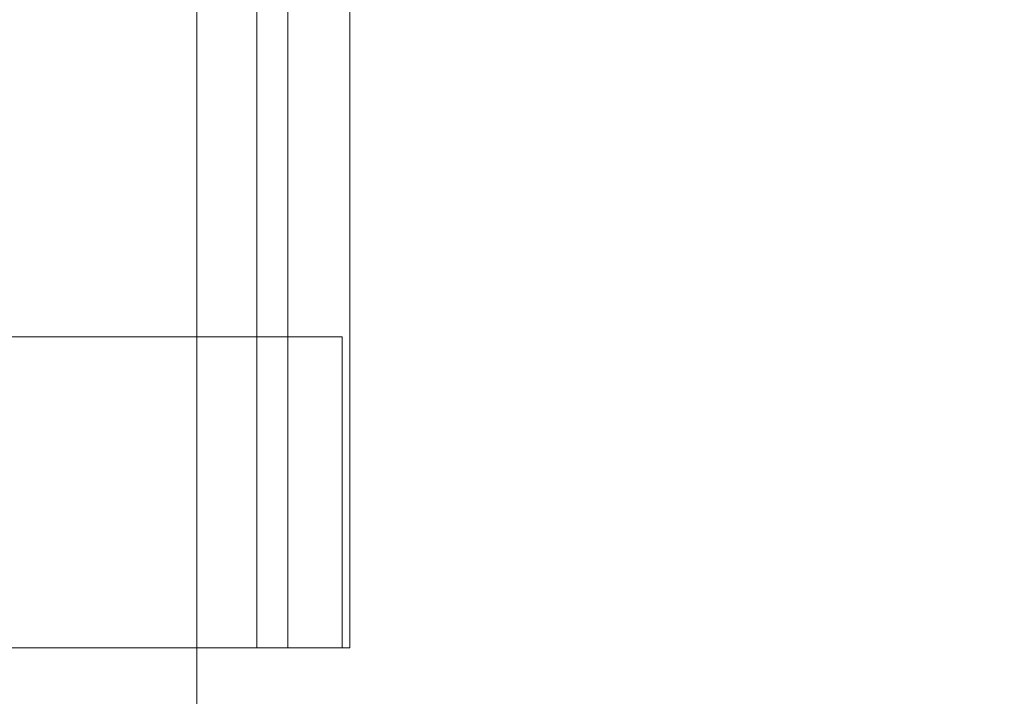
# Model space of a CAD drawing. Header units: inches. Extents: x -412 to -304, y -62 to 18.
# Tile 397 of 656: x -360.597 to -359.35, y -23.124 to -22.267. Entities that reach past the tile are written whole.
import ezdxf

# ---------------------------------------------------------------- set-up
doc = ezdxf.new("R2010")
doc.units = ezdxf.units.IN
doc.header["$LTSCALE"] = 32
doc.header["$MEASUREMENT"] = 0
doc.linetypes.add('Dash Style-1', pattern=[0.083328, 0.041656, -0.041672])
for name, color, linetype, lineweight in [('Black', 7, 'Continuous', 18), ('DashLineFill', 7, 'Dash Style-1', 13), ('Drawing', 7, 'Continuous', 18), ('Metal_HtAdjMech', 7, 'Continuous', 18), ('None', 7, 'Continuous', 18), ('SolidLine', 7, 'Continuous', 15), ('Wood_1-H', 7, 'Continuous', 13)]:
    doc.layers.add(name, color=color, linetype=linetype, lineweight=lineweight)

# ---------------------------------------------------------------- blocks, each defined once
blk = doc.blocks.new('Group-20')
at = {"layer": 'Black'}
for points in [[(-34.5479, 16.5361, 28.9791), (34.5479, 16.5361, 28.9791), (34.5479, -16.5361, 28.9791), (-34.5479, -16.5361, 28.9791)], [(-34.5479, 16.5361, 27.7008), (34.5479, 16.5361, 27.7008), (34.5479, -16.5361, 27.7008), (-34.5479, -16.5361, 27.7008)]]:
    blk.add_3dface(points, dxfattribs=at)
at = {"layer": 'Wood_1-H'}
for points in [[(-35.9649, 17.9531, 28.9988), (35.9649, 17.9531, 28.9988), (35.9649, -17.9531, 28.9988), (-35.9649, -17.9531, 28.9988)], [(-35.9649, 17.9531, 28.9791), (35.9649, 17.9531, 28.9791), (35.9649, -17.9531, 28.9791), (-35.9649, -17.9531, 28.9791)]]:
    blk.add_3dface(points, dxfattribs=at)
blk = doc.blocks.new('MpHtAdjTrough-1095 (3D)')
at = {"layer": 'Black'}
for points in [[(-17.3622, -4.0547, -1.5537), (17.3622, -4.0547, -1.5537), (17.3622, 2.5995, -3.9756), (-17.3622, 2.5995, -3.9756)], [(-17.3622, 2.5917, -4.0365), (17.3622, 2.5917, -4.0365), (17.3622, -4.0751, -1.6099), (-17.3622, -4.0751, -1.6099)]]:
    blk.add_3dface(points, dxfattribs=at)
blk = doc.blocks.new('MPHtAdjCenterBar (3D)')
at = {"layer": 'Metal_HtAdjMech'}
for points in [[(-17.6181, 2.8121, -1.5551), (17.6181, 2.8121, -1.5551), (17.6181, 2.3003, -1.5551), (-17.6181, 2.3003, -1.5551)], [(-17.6181, 2.3003, -1.3976), (17.6181, 2.3003, -1.3976), (17.6181, 2.8121, -1.3976), (-17.6181, 2.8121, -1.3976)], [(11.9488, 2.8121, -0.315), (11.9488, 2.3003, -0.315), (-11.9488, 2.3003, -0.315), (-11.9488, 2.8121, -0.315)], [(0.4921, 2.8121, -0.1575), (0.4921, 2.3003, -0.1575), (11.9488, 2.3003, -0.1575), (11.9488, 2.8121, -0.1575)], [(-17.6181, 2.3003, -1.5551), (17.6181, 2.3003, -1.5551), (17.6181, 2.3003, -1.3976), (-17.6181, 2.3003, -1.3976)]]:
    blk.add_3dface(points, dxfattribs=at)
for points, invisible_edges in [([(-11.9488, 2.3003, -0.315), (11.9488, 2.3003, -0.315), (0.4921, 2.3003, -0.1575), (-0.4921, 2.3003, -0.1575)], 10), ([(11.9488, 2.3003, -0.315), (11.9488, 2.3003, -0.1575), (0.4921, 2.3003, -0.1575)], 8)]:
    blk.add_3dface(points, dxfattribs=dict(at, invisible_edges=invisible_edges))
blk = doc.blocks.new('TEK04-FrameA (3D)')
at = {"layer": 'Metal_HtAdjMech'}
for points, invisible_edges in [([(20.5709, 0.4917, 10.1472), (9.252, 0.4917, 10.1472), (18.0561, 0.4921, 10.1575), (19.1486, 0.4921, 10.1575)], 11), ([(9.252, 0.4917, 10.1472), (20.5709, 0.4917, 10.1472), (20.5709, 0.4903, 10.137), (9.252, 0.4903, 10.137)], 5), ([(9.252, 0.4903, 10.137), (20.5709, 0.4903, 10.137), (20.5709, 0.4881, 10.1269), (9.252, 0.4881, 10.1269)], 5), ([(9.252, 0.4881, 10.1269), (20.5709, 0.4881, 10.1269), (20.5709, 0.485, 10.1171), (9.252, 0.485, 10.1171)], 5), ([(19.1486, 0.4921, 10.1575), (20.5709, 0.4921, 10.1575), (20.5709, 0.4917, 10.1472)], 8), ([(19.1486, 0.4921, 10.4035), (19.768, 0.4921, 10.6503), (19.7835, 0.4921, 10.6496)], 9), ([(19.7835, 0.4921, 10.6496), (19.7989, 0.4921, 10.6503), (20.5709, 0.4921, 10.4035), (19.1486, 0.4921, 10.4035)], 14), ([(20.5709, 0.4921, 10.1575), (19.1486, 0.4921, 10.1575), (19.1486, 0.4921, 10.4035), (20.5709, 0.4921, 10.4035)], 6), ([(19.7441, 0.4917, 11.5064), (20.5709, 0.4917, 11.5064), (20.5709, 0.4921, 11.4961), (19.7441, 0.4921, 11.4961)], 1), ([(19.7441, 0.4921, 11.3386), (19.7989, 0.4921, 11.0033), (19.7835, 0.4921, 11.0039)], 9), ([(19.7441, 0.4921, 11.3386), (19.8441, 0.4921, 10.9933), (19.8293, 0.4921, 10.9979)], 9), ([(19.7441, 0.4921, 11.3386), (19.872, 0.4921, 10.9802), (19.8583, 0.4921, 10.9873)], 9), ([(19.7441, 0.4921, 11.3386), (19.8973, 0.4921, 10.9625), (19.8851, 0.4921, 10.9719)], 9), ([(19.7835, 0.4921, 11.0039), (19.768, 0.4921, 11.0033), (19.7441, 0.4921, 11.3386)], 10), ([(19.8583, 0.4921, 10.9873), (19.8441, 0.4921, 10.9933), (19.7441, 0.4921, 11.3386)], 10), ([(19.7441, 0.4921, 11.3386), (20.5709, 0.4921, 10.7628), (19.9087, 0.4921, 10.952), (19.8973, 0.4921, 10.9625)], 11), ([(19.7441, 0.4921, 11.3386), (19.8142, 0.4921, 11.0012), (19.7989, 0.4921, 11.0033)], 9), ([(19.8851, 0.4921, 10.9719), (19.872, 0.4921, 10.9802), (19.7441, 0.4921, 11.3386)], 10), ([(19.8293, 0.4921, 10.9979), (19.8142, 0.4921, 11.0012), (19.7441, 0.4921, 11.3386)], 10), ([(19.7441, 0.4921, 11.3386), (19.7441, 0.4921, 11.4961), (20.5709, 0.4921, 11.4961), (20.5709, 0.4921, 10.7628)], 8), ([(19.7441, 0.4903, 11.5166), (20.5709, 0.4903, 11.5166), (20.5709, 0.4917, 11.5064), (19.7441, 0.4917, 11.5064)], 5), ([(19.7441, 0.4881, 11.5266), (20.5709, 0.4881, 11.5266), (20.5709, 0.4903, 11.5166), (19.7441, 0.4903, 11.5166)], 5), ([(19.7441, 0.485, 11.5365), (20.5709, 0.485, 11.5365), (20.5709, 0.4881, 11.5266), (19.7441, 0.4881, 11.5266)], 5), ([(19.768, 0.4134, 11.0033), (19.768, 0.4921, 11.0033), (19.7835, 0.4921, 11.0039), (19.7835, 0.4134, 11.0039)], 5), ([(19.7835, 0.4134, 10.6496), (19.7835, 0.4921, 10.6496), (19.768, 0.4921, 10.6503), (19.768, 0.4134, 10.6503)], 5), ([(19.7835, 0.4134, 11.0039), (19.7835, 0.4921, 11.0039), (19.7989, 0.4921, 11.0033), (19.7989, 0.4134, 11.0033)], 5), ([(19.7989, 0.4134, 10.6503), (19.7989, 0.4921, 10.6503), (19.7835, 0.4921, 10.6496), (19.7835, 0.4134, 10.6496)], 5), ([(19.7989, 0.4921, 10.6503), (19.8142, 0.4921, 10.6523), (20.5709, 0.4921, 10.4035)], 10), ([(19.7989, 0.4134, 11.0033), (19.7989, 0.4921, 11.0033), (19.8142, 0.4921, 11.0012), (19.8142, 0.4134, 11.0012)], 5), ([(19.8142, 0.4134, 10.6523), (19.8142, 0.4921, 10.6523), (19.7989, 0.4921, 10.6503), (19.7989, 0.4134, 10.6503)], 5), ([(20.5709, 0.4921, 10.4035), (19.8142, 0.4921, 10.6523), (19.8293, 0.4921, 10.6556)], 9), ([(19.8142, 0.4134, 11.0012), (19.8142, 0.4921, 11.0012), (19.8293, 0.4921, 10.9979), (19.8293, 0.4134, 10.9979)], 5), ([(19.8293, 0.4134, 10.6556), (19.8293, 0.4921, 10.6556), (19.8142, 0.4921, 10.6523), (19.8142, 0.4134, 10.6523)], 5), ([(19.8293, 0.4921, 10.6556), (19.8441, 0.4921, 10.6603), (20.5709, 0.4921, 10.4035)], 10), ([(19.8293, 0.4134, 10.9979), (19.8293, 0.4921, 10.9979), (19.8441, 0.4921, 10.9933), (19.8441, 0.4134, 10.9933)], 5), ([(19.8441, 0.4134, 10.6603), (19.8441, 0.4921, 10.6603), (19.8293, 0.4921, 10.6556), (19.8293, 0.4134, 10.6556)], 5), ([(20.5709, 0.4921, 10.4035), (19.8441, 0.4921, 10.6603), (19.8583, 0.4921, 10.6662)], 9), ([(19.8441, 0.4134, 10.9933), (19.8441, 0.4921, 10.9933), (19.8583, 0.4921, 10.9873), (19.8583, 0.4134, 10.9873)], 5), ([(19.8583, 0.4134, 10.6662), (19.8583, 0.4921, 10.6662), (19.8441, 0.4921, 10.6603), (19.8441, 0.4134, 10.6603)], 5), ([(19.8583, 0.4921, 10.6662), (19.872, 0.4921, 10.6733), (20.5709, 0.4921, 10.4035)], 10), ([(19.8583, 0.4134, 10.9873), (19.8583, 0.4921, 10.9873), (19.872, 0.4921, 10.9802), (19.872, 0.4134, 10.9802)], 5), ([(19.872, 0.4134, 10.6733), (19.872, 0.4921, 10.6733), (19.8583, 0.4921, 10.6662), (19.8583, 0.4134, 10.6662)], 5), ([(19.872, 0.4921, 10.6733), (19.8851, 0.4921, 10.6816), (20.5709, 0.4921, 10.4035)], 10), ([(19.872, 0.4134, 10.9802), (19.872, 0.4921, 10.9802), (19.8851, 0.4921, 10.9719), (19.8851, 0.4134, 10.9719)], 5), ([(19.8851, 0.4134, 10.6816), (19.8851, 0.4921, 10.6816), (19.872, 0.4921, 10.6733), (19.872, 0.4134, 10.6733)], 5), ([(20.5709, 0.4921, 10.4035), (19.8851, 0.4921, 10.6816), (19.8973, 0.4921, 10.6911)], 9), ([(19.8851, 0.4134, 10.9719), (19.8851, 0.4921, 10.9719), (19.8973, 0.4921, 10.9625), (19.8973, 0.4134, 10.9625)], 5), ([(19.8973, 0.4134, 10.6911), (19.8973, 0.4921, 10.6911), (19.8851, 0.4921, 10.6816), (19.8851, 0.4134, 10.6816)], 5), ([(19.8973, 0.4921, 10.6911), (19.9087, 0.4921, 10.7015), (20.5709, 0.4921, 10.4035)], 10), ([(19.8973, 0.4134, 10.9625), (19.8973, 0.4921, 10.9625), (19.9087, 0.4921, 10.952), (19.9087, 0.4134, 10.952)], 5), ([(19.9087, 0.4134, 10.7015), (19.9087, 0.4921, 10.7015), (19.8973, 0.4921, 10.6911), (19.8973, 0.4134, 10.6911)], 5), ([(20.5709, 0.4921, 10.4035), (19.9087, 0.4921, 10.7015), (19.9192, 0.4921, 10.7129)], 9), ([(19.9192, 0.4921, 10.9407), (19.9087, 0.4921, 10.952), (20.5709, 0.4921, 10.7628)], 10), ([(19.9087, 0.4134, 10.952), (19.9087, 0.4921, 10.952), (19.9192, 0.4921, 10.9407), (19.9192, 0.4134, 10.9407)], 5), ([(19.9192, 0.4134, 10.7129), (19.9192, 0.4921, 10.7129), (19.9087, 0.4921, 10.7015), (19.9087, 0.4134, 10.7015)], 5), ([(20.5709, 0.4921, 10.4035), (19.9192, 0.4921, 10.7129), (19.9286, 0.4921, 10.7252)], 9), ([(19.9286, 0.4921, 10.9284), (19.9192, 0.4921, 10.9407), (20.5709, 0.4921, 10.7628)], 10), ([(19.9192, 0.4134, 10.9407), (19.9192, 0.4921, 10.9407), (19.9286, 0.4921, 10.9284), (19.9286, 0.4134, 10.9284)], 5), ([(19.9286, 0.4134, 10.7252), (19.9286, 0.4921, 10.7252), (19.9192, 0.4921, 10.7129), (19.9192, 0.4134, 10.7129)], 5), ([(19.9286, 0.4921, 10.7252), (19.9369, 0.4921, 10.7382), (20.5709, 0.4921, 10.4035)], 10), ([(20.5709, 0.4921, 10.7628), (19.9369, 0.4921, 10.9154), (19.9286, 0.4921, 10.9284)], 9), ([(19.9286, 0.4134, 10.9284), (19.9286, 0.4921, 10.9284), (19.9369, 0.4921, 10.9154), (19.9369, 0.4134, 10.9154)], 5), ([(19.9369, 0.4134, 10.7382), (19.9369, 0.4921, 10.7382), (19.9286, 0.4921, 10.7252), (19.9286, 0.4134, 10.7252)], 5), ([(19.9369, 0.4921, 10.7382), (19.944, 0.4921, 10.7519), (20.5709, 0.4921, 10.4035)], 10), ([(20.5709, 0.4921, 10.7628), (19.944, 0.4921, 10.9016), (19.9369, 0.4921, 10.9154)], 9), ([(19.9369, 0.4134, 10.9154), (19.9369, 0.4921, 10.9154), (19.944, 0.4921, 10.9016), (19.944, 0.4134, 10.9016)], 5), ([(19.944, 0.4134, 10.7519), (19.944, 0.4921, 10.7519), (19.9369, 0.4921, 10.7382), (19.9369, 0.4134, 10.7382)], 5), ([(19.9499, 0.4921, 10.8874), (19.944, 0.4921, 10.9016), (20.5709, 0.4921, 10.7628)], 10), ([(19.944, 0.4921, 10.7519), (19.9485, 0.4921, 10.7628), (20.5709, 0.4921, 10.7628), (20.5709, 0.4921, 10.4035)], 10), ([(19.944, 0.4134, 10.9016), (19.944, 0.4921, 10.9016), (19.9499, 0.4921, 10.8874), (19.9499, 0.4134, 10.8874)], 5), ([(19.9485, 0.4921, 10.7628), (19.944, 0.4921, 10.7519), (19.944, 0.4134, 10.7519), (19.9485, 0.4134, 10.7628)], 10), ([(20.5709, 0.4921, 10.7628), (19.9485, 0.4921, 10.7628), (19.9499, 0.4921, 10.7662)], 9), ([(19.9485, 0.4134, 10.7628), (19.9499, 0.4134, 10.7662), (19.9499, 0.4921, 10.7662), (19.9485, 0.4921, 10.7628)], 10), ([(20.5709, 0.4921, 10.7628), (19.9546, 0.4921, 10.8726), (19.9499, 0.4921, 10.8874)], 9), ([(20.5709, 0.4921, 10.7628), (19.9499, 0.4921, 10.7662), (19.9546, 0.4921, 10.7809)], 9), ([(19.9499, 0.4134, 10.8874), (19.9499, 0.4921, 10.8874), (19.9546, 0.4921, 10.8726), (19.9546, 0.4134, 10.8726)], 5), ([(19.9546, 0.4134, 10.7809), (19.9546, 0.4921, 10.7809), (19.9499, 0.4921, 10.7662), (19.9499, 0.4134, 10.7662)], 5), ([(20.5709, 0.4921, 10.7628), (19.9546, 0.4921, 10.7809), (19.9579, 0.4921, 10.796)], 9), ([(19.9579, 0.4921, 10.8575), (19.9546, 0.4921, 10.8726), (20.5709, 0.4921, 10.7628)], 10), ([(19.9546, 0.4134, 10.8726), (19.9546, 0.4921, 10.8726), (19.9579, 0.4921, 10.8575), (19.9579, 0.4134, 10.8575)], 5), ([(19.9579, 0.4134, 10.796), (19.9579, 0.4921, 10.796), (19.9546, 0.4921, 10.7809), (19.9546, 0.4134, 10.7809)], 5), ([(20.5709, 0.4921, 10.7628), (19.9579, 0.4921, 10.796), (19.96, 0.4921, 10.8113)], 9), ([(19.96, 0.4921, 10.8422), (19.9579, 0.4921, 10.8575), (20.5709, 0.4921, 10.7628)], 10), ([(19.9579, 0.4134, 10.8575), (19.9579, 0.4921, 10.8575), (19.96, 0.4921, 10.8422), (19.96, 0.4134, 10.8422)], 5), ([(19.96, 0.4134, 10.8113), (19.96, 0.4921, 10.8113), (19.9579, 0.4921, 10.796), (19.9579, 0.4134, 10.796)], 5), ([(20.5709, 0.4921, 10.7628), (19.96, 0.4921, 10.8113), (19.9606, 0.4921, 10.8268)], 9), ([(19.9606, 0.4921, 10.8268), (19.96, 0.4921, 10.8422), (20.5709, 0.4921, 10.7628)], 10), ([(19.96, 0.4134, 10.8422), (19.96, 0.4921, 10.8422), (19.9606, 0.4921, 10.8268), (19.9606, 0.4134, 10.8268)], 5), ([(19.9606, 0.4134, 10.8268), (19.9606, 0.4921, 10.8268), (19.96, 0.4921, 10.8113), (19.96, 0.4134, 10.8113)], 5), ([(20.5709, 0.4134, 10.7628), (20.5709, 0.4134, 10.4035), (20.5709, 0.4921, 10.4035), (20.5709, 0.4921, 10.7628)], 10), ([(20.5709, 0.4921, 10.7628), (20.5709, 0.4921, 11.4961), (20.5709, 0.4134, 11.4961), (20.5709, 0.4134, 10.7628)], 10), ([(20.5709, 0.4134, 10.4035), (20.5709, 0.4134, 10.1575), (20.5709, 0.4921, 10.1575), (20.5709, 0.4921, 10.4035)], 10), ([(20.5709, 0.4921, 11.4961), (20.5709, 0.4917, 11.5064), (20.5709, 0.4132, 11.4995), (20.5709, 0.4134, 11.4961)], 10), ([(20.5709, 0.4134, 10.1575), (20.5709, 0.4132, 10.154), (20.5709, 0.4917, 10.1472), (20.5709, 0.4921, 10.1575)], 10), ([(20.5709, 0.4917, 11.5064), (20.5709, 0.4903, 11.5166), (20.5709, 0.4128, 11.5029), (20.5709, 0.4132, 11.4995)], 10), ([(20.5709, 0.4903, 10.137), (20.5709, 0.4917, 10.1472), (20.5709, 0.4132, 10.154), (20.5709, 0.4128, 10.1506)], 10), ([(20.5709, 0.4881, 10.1269), (20.5709, 0.4903, 10.137), (20.5709, 0.4128, 10.1506), (20.5709, 0.412, 10.1473)], 10), ([(20.5709, 0.412, 11.5063), (20.5709, 0.4128, 11.5029), (20.5709, 0.4903, 11.5166), (20.5709, 0.4881, 11.5266)], 10), ([(20.5709, 0.4881, 11.5266), (20.5709, 0.4824, 11.5354), (20.5709, 0.411, 11.5095), (20.5709, 0.412, 11.5063)], 11), ([(20.5709, 0.412, 10.1473), (20.5709, 0.411, 10.144), (20.5709, 0.485, 10.1171), (20.5709, 0.4881, 10.1269)], 10), ([(20.5709, 0.4881, 11.5266), (20.5709, 0.485, 11.5365), (20.5709, 0.4824, 11.543), (20.5709, 0.4824, 11.5354)], 8), ([(9.252, 0.485, 10.1171), (20.5709, 0.485, 10.1171), (20.5709, 0.4811, 10.1076), (9.252, 0.4811, 10.1076)], 5), ([(9.252, 0.4811, 10.1076), (20.5709, 0.4811, 10.1076), (20.5709, 0.4763, 10.0984), (9.252, 0.4763, 10.0984)], 5), ([(9.252, 0.4763, 10.0984), (20.5709, 0.4763, 10.0984), (20.5709, 0.4708, 10.0897), (9.252, 0.4708, 10.0897)], 5), ([(20.1772, 0.4824, 11.543), (19.7441, 0.485, 11.5365), (19.7441, 0.4811, 11.546)], 9), ([(20.1772, 0.4824, 11.543), (20.5709, 0.4824, 11.543), (20.5709, 0.485, 11.5365), (19.7441, 0.485, 11.5365)], 12), ([(19.7441, 0.4811, 11.546), (20.1772, 0.4811, 11.546), (20.1772, 0.4824, 11.543)], 9), ([(20.1772, 0.4811, 11.546), (19.7441, 0.4811, 11.546), (19.7441, 0.4763, 11.5551), (20.1772, 0.4763, 11.5551)], 5), ([(20.1772, 0.4763, 11.5551), (19.7441, 0.4763, 11.5551), (19.7441, 0.4708, 11.5638), (20.1772, 0.4708, 11.5638)], 5), ([(20.1772, 0.374, 11.5354), (20.1772, 0.4824, 11.5354), (20.1772, 0.4824, 11.543), (20.1772, 0.4811, 11.546)], 8), ([(20.1772, 0.374, 11.5354), (20.1772, 0.4811, 11.546), (20.1772, 0.4763, 11.5551), (20.1772, 0.4708, 11.5638)], 9), ([(20.5709, 0.411, 10.144), (20.5709, 0.4097, 10.1408), (20.5709, 0.4811, 10.1076), (20.5709, 0.485, 10.1171)], 10), ([(20.5709, 0.4824, 11.5354), (20.5709, 0.4063, 11.5186), (20.5709, 0.4081, 11.5157)], 9), ([(20.5709, 0.4824, 11.5354), (20.5709, 0.3966, 11.5283), (20.5709, 0.3993, 11.5262)], 9), ([(20.5709, 0.4824, 11.5354), (20.5709, 0.4042, 11.5214), (20.5709, 0.4063, 11.5186)], 9), ([(20.5709, 0.3993, 11.5262), (20.5709, 0.4019, 11.5239), (20.5709, 0.4824, 11.5354)], 10), ([(20.5709, 0.4824, 11.5354), (20.5709, 0.4097, 11.5127), (20.5709, 0.411, 11.5095)], 9), ([(20.5709, 0.4019, 11.5239), (20.5709, 0.4042, 11.5214), (20.5709, 0.4824, 11.5354)], 10), ([(20.5709, 0.4081, 11.5157), (20.5709, 0.4097, 11.5127), (20.5709, 0.4824, 11.5354)], 10), ([(20.5709, 0.4824, 11.5354), (20.5709, 0.3907, 11.5317), (20.5709, 0.3937, 11.5302)], 9), ([(20.5709, 0.3937, 11.5302), (20.5709, 0.3966, 11.5283), (20.5709, 0.4824, 11.5354)], 10), ([(20.5709, 0.4824, 11.5354), (20.5709, 0.3842, 11.5341), (20.5709, 0.3875, 11.5331)], 9), ([(20.5709, 0.4824, 11.5354), (20.5709, 0.3809, 11.5348), (20.5709, 0.3842, 11.5341)], 9), ([(20.5709, 0.4824, 11.5354), (20.5709, 0.374, 11.5354), (20.5709, 0.3774, 11.5353)], 8), ([(20.5709, 0.3774, 11.5353), (20.5709, 0.3809, 11.5348), (20.5709, 0.4824, 11.5354)], 10), ([(20.5709, 0.3875, 11.5331), (20.5709, 0.3907, 11.5317), (20.5709, 0.4824, 11.5354)], 10), ([(20.5709, 0.4763, 10.0984), (20.5709, 0.4811, 10.1076), (20.5709, 0.4097, 10.1408), (20.5709, 0.4081, 10.1378)], 10), ([(20.5709, 0.4081, 10.1378), (20.5709, 0.4063, 10.1349), (20.5709, 0.4708, 10.0897), (20.5709, 0.4763, 10.0984)], 10), ([(9.252, 0.4708, 10.0897), (20.5709, 0.4708, 10.0897), (20.5709, 0.4645, 10.0816), (9.252, 0.4645, 10.0816)], 5), ([(9.252, 0.4645, 10.0816), (20.5709, 0.4645, 10.0816), (20.5709, 0.4575, 10.074), (9.252, 0.4575, 10.074)], 5), ([(20.1772, 0.4708, 11.5638), (19.7441, 0.4708, 11.5638), (19.7441, 0.4645, 11.572), (20.1772, 0.4645, 11.572)], 5), ([(20.1772, 0.4645, 11.572), (19.7441, 0.4645, 11.572), (19.7441, 0.4575, 11.5796), (20.1772, 0.4575, 11.5796)], 5), ([(20.1772, 0.374, 11.5354), (20.1772, 0.4708, 11.5638), (20.1772, 0.4645, 11.572)], 9), ([(20.1772, 0.374, 11.5354), (20.1772, 0.4645, 11.572), (20.1772, 0.4575, 11.5796)], 9), ([(20.5709, 0.4063, 10.1349), (20.5709, 0.4042, 10.1322), (20.5709, 0.4645, 10.0816), (20.5709, 0.4708, 10.0897)], 10), ([(20.5709, 0.4575, 10.074), (20.5709, 0.4645, 10.0816), (20.5709, 0.4042, 10.1322), (20.5709, 0.4019, 10.1296)], 10), ([(9.252, 0.4575, 10.074), (20.5709, 0.4575, 10.074), (20.5709, 0.4499, 10.067), (9.252, 0.4499, 10.067)], 5), ([(9.252, 0.4499, 10.067), (20.5709, 0.4499, 10.067), (20.5709, 0.4418, 10.0607), (9.252, 0.4418, 10.0607)], 5), ([(20.1772, 0.4575, 11.5796), (19.7441, 0.4575, 11.5796), (19.7441, 0.4499, 11.5865), (20.1772, 0.4499, 11.5865)], 5), ([(20.1772, 0.4499, 11.5865), (19.7441, 0.4499, 11.5865), (19.7441, 0.4418, 11.5928), (20.1772, 0.4418, 11.5928)], 5), ([(20.1772, 0.4575, 11.5796), (20.1772, 0.4499, 11.5865), (20.1772, 0.4418, 11.5928), (20.1772, 0.374, 11.5354)], 12), ([(20.5709, 0.4499, 10.067), (20.5709, 0.4575, 10.074), (20.5709, 0.4019, 10.1296), (20.5709, 0.3993, 10.1273)], 10), ([(20.5709, 0.3993, 10.1273), (20.5709, 0.3966, 10.1252), (20.5709, 0.4418, 10.0607), (20.5709, 0.4499, 10.067)], 10), ([(9.252, 0.4418, 10.0607), (20.5709, 0.4418, 10.0607), (20.5709, 0.4331, 10.0552), (9.252, 0.4331, 10.0552)], 5), ([(20.1772, 0.4418, 11.5928), (19.7441, 0.4418, 11.5928), (19.7441, 0.4331, 11.5983), (20.1772, 0.4331, 11.5983)], 5), ([(20.1772, 0.4418, 11.5928), (20.1772, 0.4331, 11.5983), (20.1772, 0.4239, 11.6031), (20.1772, 0.374, 11.5354)], 12), ([(20.5709, 0.4331, 10.0552), (20.5709, 0.4418, 10.0607), (20.5709, 0.3966, 10.1252), (20.5709, 0.3937, 10.1234)], 10), ([(9.252, 0.4331, 10.0552), (20.5709, 0.4331, 10.0552), (20.5709, 0.4239, 10.0504), (9.252, 0.4239, 10.0504)], 5), ([(20.1772, 0.4331, 11.5983), (19.7441, 0.4331, 11.5983), (19.7441, 0.4239, 11.6031), (20.1772, 0.4239, 11.6031)], 5), ([(20.5709, 0.3937, 10.1234), (20.5709, 0.3907, 10.1218), (20.5709, 0.4239, 10.0504), (20.5709, 0.4331, 10.0552)], 10), ([(0, 0.4132, 10.154), (20.5709, 0.4132, 10.154), (12.997, 0.4134, 10.1575), (7.8199, 0.4134, 10.1575)], 11), ([(0, 0.4128, 10.1506), (20.5709, 0.4128, 10.1506), (20.5709, 0.4132, 10.154), (0, 0.4132, 10.154)], 5), ([(0, 0.412, 10.1473), (20.5709, 0.412, 10.1473), (20.5709, 0.4128, 10.1506), (0, 0.4128, 10.1506)], 5), ([(0, 0.411, 10.144), (20.5709, 0.411, 10.144), (20.5709, 0.412, 10.1473), (0, 0.412, 10.1473)], 5), ([(20.5709, 0.4132, 11.4995), (8.573, 0.4132, 11.4995), (12.997, 0.4134, 11.4961), (18.0561, 0.4134, 11.4961)], 11), ([(8.573, 0.4132, 11.4995), (20.5709, 0.4132, 11.4995), (20.5709, 0.4128, 11.5029), (8.573, 0.4128, 11.5029)], 5), ([(8.573, 0.4128, 11.5029), (20.5709, 0.4128, 11.5029), (20.5709, 0.412, 11.5063), (8.573, 0.412, 11.5063)], 5), ([(8.573, 0.412, 11.5063), (20.5709, 0.412, 11.5063), (20.5709, 0.411, 11.5095), (8.573, 0.411, 11.5095)], 5), ([(9.252, 0.4239, 10.0504), (20.5709, 0.4239, 10.0504), (20.5709, 0.4144, 10.0465), (9.252, 0.4144, 10.0465)], 5), ([(9.252, 0.4144, 10.0465), (20.5709, 0.4144, 10.0465), (20.5709, 0.4046, 10.0434), (9.252, 0.4046, 10.0434)], 5), ([(20.5709, 0.4132, 10.154), (18.0561, 0.4134, 10.1575), (12.997, 0.4134, 10.1575)], 9), ([(20.5709, 0.4132, 10.154), (19.1486, 0.4134, 10.1575), (18.0561, 0.4134, 10.1575)], 9), ([(20.5709, 0.4132, 11.4995), (18.0561, 0.4134, 11.4961), (19.1486, 0.4134, 11.4961)], 9), ([(20.2657, 0.4134, 10.1575), (19.1486, 0.4134, 10.1575), (20.5709, 0.4132, 10.154)], 10), ([(19.1486, 0.4134, 11.4961), (20.2657, 0.4134, 11.4961), (20.5709, 0.4132, 11.4995)], 10), ([(20.2657, 0.4134, 11.4961), (19.1486, 0.4134, 11.4961), (19.768, 0.4134, 11.0033), (19.7835, 0.4134, 11.0039)], 10), ([(19.7835, 0.4134, 10.6496), (19.768, 0.4134, 10.6503), (19.1486, 0.4134, 10.4035), (20.2657, 0.4134, 10.4035)], 14), ([(19.1486, 0.4134, 10.1575), (20.2657, 0.4134, 10.1575), (20.2657, 0.4134, 10.4035), (19.1486, 0.4134, 10.4035)], 14), ([(20.1772, 0.4239, 11.6031), (19.7441, 0.4239, 11.6031), (19.7441, 0.4144, 11.6071), (20.1772, 0.4144, 11.6071)], 5), ([(20.1772, 0.4144, 11.6071), (19.7441, 0.4144, 11.6071), (19.7441, 0.4046, 11.6101), (20.1772, 0.4046, 11.6101)], 5), ([(19.7835, 0.4134, 11.0039), (19.7989, 0.4134, 11.0033), (20.2657, 0.4134, 11.4961)], 10), ([(20.2657, 0.4134, 10.4035), (19.7989, 0.4134, 10.6503), (19.7835, 0.4134, 10.6496)], 9), ([(19.7989, 0.4134, 11.0033), (19.8142, 0.4134, 11.0012), (20.2657, 0.4134, 11.4961)], 10), ([(20.2657, 0.4134, 10.4035), (19.8142, 0.4134, 10.6523), (19.7989, 0.4134, 10.6503)], 9), ([(20.2657, 0.4134, 11.4961), (19.8142, 0.4134, 11.0012), (19.8293, 0.4134, 10.9979)], 9), ([(19.8293, 0.4134, 10.6556), (19.8142, 0.4134, 10.6523), (20.2657, 0.4134, 10.4035)], 10), ([(19.8293, 0.4134, 10.9979), (19.8441, 0.4134, 10.9933), (20.2657, 0.4134, 11.4961)], 10), ([(20.2657, 0.4134, 10.4035), (19.8441, 0.4134, 10.6603), (19.8293, 0.4134, 10.6556)], 9), ([(20.2657, 0.4134, 11.4961), (19.8441, 0.4134, 10.9933), (19.8583, 0.4134, 10.9873)], 9), ([(19.8583, 0.4134, 10.6662), (19.8441, 0.4134, 10.6603), (20.2657, 0.4134, 10.4035)], 10), ([(19.8583, 0.4134, 10.9873), (19.872, 0.4134, 10.9802), (20.2657, 0.4134, 11.4961)], 10), ([(20.2657, 0.4134, 10.4035), (19.872, 0.4134, 10.6733), (19.8583, 0.4134, 10.6662)], 9), ([(20.2657, 0.4134, 11.4961), (19.872, 0.4134, 10.9802), (19.8851, 0.4134, 10.9719)], 9), ([(20.2657, 0.4134, 10.4035), (19.8851, 0.4134, 10.6816), (19.872, 0.4134, 10.6733)], 9), ([(19.8851, 0.4134, 10.9719), (19.8973, 0.4134, 10.9625), (20.2657, 0.4134, 11.4961)], 10), ([(19.8973, 0.4134, 10.6911), (19.8851, 0.4134, 10.6816), (20.2657, 0.4134, 10.4035)], 10), ([(19.8973, 0.4134, 10.9625), (19.9087, 0.4134, 10.952), (20.2657, 0.4134, 11.4961)], 10), ([(20.2657, 0.4134, 10.4035), (19.9087, 0.4134, 10.7015), (19.8973, 0.4134, 10.6911)], 9), ([(20.2657, 0.4134, 11.4961), (19.9087, 0.4134, 10.952), (19.9192, 0.4134, 10.9407)], 9), ([(19.9192, 0.4134, 10.7129), (19.9087, 0.4134, 10.7015), (20.2657, 0.4134, 10.4035)], 10), ([(20.2657, 0.4134, 11.4961), (19.9192, 0.4134, 10.9407), (19.9286, 0.4134, 10.9284)], 9), ([(19.9286, 0.4134, 10.7252), (19.9192, 0.4134, 10.7129), (20.2657, 0.4134, 10.4035)], 10), ([(19.9286, 0.4134, 10.9284), (19.9369, 0.4134, 10.9154), (20.2657, 0.4134, 11.4961)], 10), ([(20.2657, 0.4134, 10.4035), (19.9369, 0.4134, 10.7382), (19.9286, 0.4134, 10.7252)], 9), ([(19.9369, 0.4134, 10.9154), (19.944, 0.4134, 10.9016), (20.2657, 0.4134, 11.4961)], 10), ([(20.2657, 0.4134, 10.4035), (19.944, 0.4134, 10.7519), (19.9369, 0.4134, 10.7382)], 9), ([(20.2657, 0.4134, 10.7628), (20.2657, 0.4134, 11.4961), (19.944, 0.4134, 10.9016), (19.9499, 0.4134, 10.8874)], 11), ([(20.2657, 0.4134, 10.4035), (20.2657, 0.4134, 10.7628), (19.9485, 0.4134, 10.7628), (19.944, 0.4134, 10.7519)], 11), ([(19.9499, 0.4134, 10.7662), (19.9485, 0.4134, 10.7628), (20.2657, 0.4134, 10.7628)], 10), ([(20.2657, 0.4134, 10.7628), (19.9546, 0.4134, 10.7809), (19.9499, 0.4134, 10.7662)], 9), ([(19.9499, 0.4134, 10.8874), (19.9546, 0.4134, 10.8726), (20.2657, 0.4134, 10.7628)], 10), ([(20.2657, 0.4134, 10.7628), (19.9546, 0.4134, 10.8726), (19.9579, 0.4134, 10.8575)], 9), ([(19.9579, 0.4134, 10.796), (19.9546, 0.4134, 10.7809), (20.2657, 0.4134, 10.7628)], 10), ([(20.2657, 0.4134, 10.7628), (19.9579, 0.4134, 10.8575), (19.96, 0.4134, 10.8422)], 9), ([(19.96, 0.4134, 10.8113), (19.9579, 0.4134, 10.796), (20.2657, 0.4134, 10.7628)], 10), ([(20.2657, 0.4134, 10.7628), (19.96, 0.4134, 10.8422), (19.9606, 0.4134, 10.8268)], 9), ([(19.9606, 0.4134, 10.8268), (19.96, 0.4134, 10.8113), (20.2657, 0.4134, 10.7628)], 10), ([(20.1772, 0.4239, 11.6031), (20.1772, 0.4144, 11.6071), (20.1772, 0.374, 11.5354)], 10), ([(20.1772, 0.4144, 11.6071), (20.1772, 0.4046, 11.6101), (20.1772, 0.3945, 11.6124), (20.1772, 0.374, 11.5354)], 12), ([(20.5709, 0.4132, 10.154), (20.5709, 0.4134, 10.1575), (20.2657, 0.4134, 10.1575)], 8), ([(20.2657, 0.4134, 11.4961), (20.5709, 0.4134, 11.4961), (20.5709, 0.4132, 11.4995)], 8), ([(20.2657, 0.4134, 10.1575), (20.5709, 0.4134, 10.1575), (20.5709, 0.4134, 10.4035), (20.2657, 0.4134, 10.4035)], 12), ([(20.2657, 0.4134, 10.4035), (20.5709, 0.4134, 10.4035), (20.5709, 0.4134, 10.7628), (20.2657, 0.4134, 10.7628)], 13), ([(20.2657, 0.4134, 10.7628), (20.5709, 0.4134, 10.7628), (20.5709, 0.4134, 11.4961), (20.2657, 0.4134, 11.4961)], 9), ([(20.5709, 0.4144, 10.0465), (20.5709, 0.4239, 10.0504), (20.5709, 0.3907, 10.1218), (20.5709, 0.3875, 10.1205)], 10), ([(20.5709, 0.3875, 10.1205), (20.5709, 0.3842, 10.1195), (20.5709, 0.4046, 10.0434), (20.5709, 0.4144, 10.0465)], 10), ([(0, 0.4097, 10.1408), (20.5709, 0.4097, 10.1408), (20.5709, 0.411, 10.144), (0, 0.411, 10.144)], 5), ([(0, 0.4081, 10.1378), (20.5709, 0.4081, 10.1378), (20.5709, 0.4097, 10.1408), (0, 0.4097, 10.1408)], 5), ([(0, 0.4063, 10.1349), (20.5709, 0.4063, 10.1349), (20.5709, 0.4081, 10.1378), (0, 0.4081, 10.1378)], 5), ([(0, 0.4042, 10.1322), (20.5709, 0.4042, 10.1322), (20.5709, 0.4063, 10.1349), (0, 0.4063, 10.1349)], 5), ([(0, 0.4019, 10.1296), (20.5709, 0.4019, 10.1296), (20.5709, 0.4042, 10.1322), (0, 0.4042, 10.1322)], 5), ([(0, 0.3993, 10.1273), (20.5709, 0.3993, 10.1273), (20.5709, 0.4019, 10.1296), (0, 0.4019, 10.1296)], 5), ([(0, 0.3966, 10.1252), (20.5709, 0.3966, 10.1252), (20.5709, 0.3993, 10.1273), (0, 0.3993, 10.1273)], 5), ([(8.573, 0.411, 11.5095), (20.5709, 0.411, 11.5095), (20.5709, 0.4097, 11.5127), (8.573, 0.4097, 11.5127)], 5), ([(8.573, 0.4097, 11.5127), (20.5709, 0.4097, 11.5127), (20.5709, 0.4081, 11.5157), (8.573, 0.4081, 11.5157)], 5), ([(8.573, 0.4081, 11.5157), (20.5709, 0.4081, 11.5157), (20.5709, 0.4063, 11.5186), (8.573, 0.4063, 11.5186)], 5), ([(8.573, 0.4063, 11.5186), (20.5709, 0.4063, 11.5186), (20.5709, 0.4042, 11.5214), (8.573, 0.4042, 11.5214)], 5), ([(8.573, 0.4042, 11.5214), (20.5709, 0.4042, 11.5214), (20.5709, 0.4019, 11.5239), (8.573, 0.4019, 11.5239)], 5), ([(8.573, 0.4019, 11.5239), (20.5709, 0.4019, 11.5239), (20.5709, 0.3993, 11.5262), (8.573, 0.3993, 11.5262)], 5), ([(8.573, 0.3993, 11.5262), (20.5709, 0.3993, 11.5262), (20.5709, 0.3966, 11.5283), (8.573, 0.3966, 11.5283)], 5), ([(9.252, 0.4046, 10.0434), (20.5709, 0.4046, 10.0434), (20.5709, 0.3945, 10.0412), (9.252, 0.3945, 10.0412)], 5), ([(20.1772, 0.4046, 11.6101), (19.7441, 0.4046, 11.6101), (19.7441, 0.3945, 11.6124), (20.1772, 0.3945, 11.6124)], 5), ([(20.5709, 0.3842, 10.1195), (20.5709, 0.3809, 10.1187), (20.5709, 0.3945, 10.0412), (20.5709, 0.4046, 10.0434)], 10), ([(0, 0.3937, 10.1234), (20.5709, 0.3937, 10.1234), (20.5709, 0.3966, 10.1252), (0, 0.3966, 10.1252)], 5), ([(0, 0.3907, 10.1218), (20.5709, 0.3907, 10.1218), (20.5709, 0.3937, 10.1234), (0, 0.3937, 10.1234)], 5), ([(0, 0.3875, 10.1205), (20.5709, 0.3875, 10.1205), (20.5709, 0.3907, 10.1218), (0, 0.3907, 10.1218)], 5), ([(0, 0.3842, 10.1195), (20.5709, 0.3842, 10.1195), (20.5709, 0.3875, 10.1205), (0, 0.3875, 10.1205)], 5), ([(8.573, 0.3966, 11.5283), (20.5709, 0.3966, 11.5283), (20.5709, 0.3937, 11.5302), (8.573, 0.3937, 11.5302)], 5), ([(8.573, 0.3937, 11.5302), (20.5709, 0.3937, 11.5302), (20.5709, 0.3907, 11.5317), (8.573, 0.3907, 11.5317)], 5), ([(8.573, 0.3907, 11.5317), (20.5709, 0.3907, 11.5317), (20.5709, 0.3875, 11.5331), (8.573, 0.3875, 11.5331)], 5), ([(8.573, 0.3875, 11.5331), (20.5709, 0.3875, 11.5331), (20.5709, 0.3842, 11.5341), (8.573, 0.3842, 11.5341)], 5), ([(9.252, 0.3945, 10.0412), (20.5709, 0.3945, 10.0412), (20.5709, 0.3843, 10.0398), (9.252, 0.3843, 10.0398)], 5), ([(20.1772, 0.3945, 11.6124), (19.7441, 0.3945, 11.6124), (19.7441, 0.3843, 11.6137), (20.1772, 0.3843, 11.6137)], 5), ([(20.1772, 0.3945, 11.6124), (20.1772, 0.3843, 11.6137), (20.1772, 0.374, 11.6142), (20.1772, 0.374, 11.5354)], 12), ([(20.5709, 0.3843, 10.0398), (20.5709, 0.3945, 10.0412), (20.5709, 0.3809, 10.1187), (20.5709, 0.3774, 10.1183)], 10), ([(0, 0.3809, 10.1187), (20.5709, 0.3809, 10.1187), (20.5709, 0.3842, 10.1195), (0, 0.3842, 10.1195)], 5), ([(0, 0.3774, 10.1183), (20.5709, 0.3774, 10.1183), (20.5709, 0.3809, 10.1187), (0, 0.3809, 10.1187)], 5), ([(0, 0.374, 10.1181), (20.5709, 0.374, 10.1181), (20.5709, 0.3774, 10.1183), (0, 0.3774, 10.1183)], 4), ([(8.573, 0.3842, 11.5341), (20.5709, 0.3842, 11.5341), (20.5709, 0.3809, 11.5348), (8.573, 0.3809, 11.5348)], 5), ([(8.573, 0.3809, 11.5348), (20.5709, 0.3809, 11.5348), (20.5709, 0.3774, 11.5353), (8.573, 0.3774, 11.5353)], 5), ([(20.1772, 0.374, 11.5354), (8.573, 0.374, 11.5354), (8.573, 0.3774, 11.5353), (20.5709, 0.3774, 11.5353)], 12), ([(9.252, 0.3843, 10.0398), (20.5709, 0.3843, 10.0398), (20.5709, 0.374, 10.0394), (9.252, 0.374, 10.0394)], 1), ([(20.1772, 0.3843, 11.6137), (19.7441, 0.3843, 11.6137), (19.7441, 0.374, 11.6142), (20.1772, 0.374, 11.6142)], 1), ([(20.5709, 0.3774, 11.5353), (20.5709, 0.374, 11.5354), (20.1772, 0.374, 11.5354)], 8), ([(20.5709, 0.374, 10.0394), (20.5709, 0.3843, 10.0398), (20.5709, 0.3774, 10.1183), (20.5709, 0.374, 10.1181)], 10), ([(20.5709, 0.374, 10.1181), (0, 0.374, 10.1181), (0.6026, 0.1373, 10.1181), (0.6145, 0.1357, 10.1181)], 10), ([(9.252, 0.374, 10.0394), (20.5709, 0.374, 10.0394), (20.5709, -0.374, 10.0394), (0, -0.374, 10.0394)], 8), ([(0.6145, 0.1357, 10.1181), (0.6262, 0.1331, 10.1181), (20.5709, 0.374, 10.1181)], 10), ([(20.5709, 0.374, 10.1181), (0.6262, 0.1331, 10.1181), (0.6377, 0.1295, 10.1181)], 9), ([(0.6377, 0.1295, 10.1181), (0.6488, 0.1249, 10.1181), (20.5709, 0.374, 10.1181)], 10), ([(20.5709, 0.374, 10.1181), (0.6488, 0.1249, 10.1181), (2.1654, 0.1378, 10.1181)], 11), ([(2.1654, 0.1378, 10.1181), (2.1774, 0.1373, 10.1181), (20.5709, 0.374, 10.1181)], 10), ([(20.5709, 0.374, 10.1181), (2.1774, 0.1373, 10.1181), (2.1893, 0.1357, 10.1181)], 9), ([(2.1893, 0.1357, 10.1181), (2.201, 0.1331, 10.1181), (20.5709, 0.374, 10.1181)], 10), ([(20.5709, 0.374, 10.1181), (2.201, 0.1331, 10.1181), (2.2125, 0.1295, 10.1181)], 9), ([(2.2125, 0.1295, 10.1181), (2.2236, 0.1249, 10.1181), (20.5709, 0.374, 10.1181)], 10), ([(20.5709, 0.374, 10.1181), (2.2236, 0.1249, 10.1181), (2.2343, 0.1193, 10.1181)], 9), ([(2.2343, 0.1193, 10.1181), (2.2444, 0.1129, 10.1181), (20.5709, 0.374, 10.1181)], 10), ([(2.2444, 0.1129, 10.1181), (2.2539, 0.1056, 10.1181), (20.5709, 0.374, 10.1181)], 10), ([(20.5709, 0.374, 10.1181), (2.2539, 0.1056, 10.1181), (2.2628, 0.0974, 10.1181)], 9), ([(20.5709, 0.374, 10.1181), (2.2628, 0.0974, 10.1181), (2.2709, 0.0886, 10.1181)], 9), ([(2.2709, 0.0886, 10.1181), (2.2782, 0.079, 10.1181), (20.5709, 0.374, 10.1181)], 10), ([(20.5709, -0.374, 10.1181), (20.5709, 0.374, 10.1181), (2.2782, 0.079, 10.1181), (2.2847, 0.0689, 10.1181)], 10), ([(8.9173, 0.374, 11.6142), (8.573, 0.374, 11.6142), (8.573, -0.374, 11.6142), (20.1772, -0.374, 11.6142)], 8), ([(9.7047, 0.374, 11.6142), (8.9173, 0.374, 11.6142), (20.1772, -0.374, 11.6142)], 11), ([(20.1772, -0.374, 11.6142), (18.9567, 0.374, 11.6142), (9.7047, 0.374, 11.6142)], 9), ([(19.7441, 0.374, 11.6142), (18.9567, 0.374, 11.6142), (20.1772, -0.374, 11.6142)], 11), ([(20.1772, -0.374, 11.6142), (20.1772, 0.374, 11.6142), (19.7441, 0.374, 11.6142)], 8), ([(20.1772, 0.374, 11.6142), (20.1772, -0.374, 11.6142), (20.1772, -0.374, 11.5354), (20.1772, 0.374, 11.5354)], 10), ([(20.5709, -0.374, 10.0394), (20.5709, 0.374, 10.0394), (20.5709, 0.374, 10.1181), (20.5709, -0.374, 10.1181)], 10)]:
    blk.add_3dface(points, dxfattribs=dict(at, invisible_edges=invisible_edges))
for points in [[(20.5709, 0.374, 11.5354), (20.5709, 0.4824, 11.5354), (20.1772, 0.4824, 11.5354), (20.1772, 0.374, 11.5354)], [(20.1772, 0.4824, 11.5354), (20.5709, 0.4824, 11.5354), (20.5709, 0.4824, 11.543), (20.1772, 0.4824, 11.543)], [(8.573, -0.374, 11.5354), (8.573, 0.374, 11.5354), (20.1772, 0.374, 11.5354), (20.1772, -0.374, 11.5354)]]:
    blk.add_3dface(points, dxfattribs=at)
blk = doc.blocks.new('TEK04-Frame (3D)')
at = {"layer": 'DashLineFill', "color": 7, "transparency": 33554687}
blk.add_blockref('TEK04-FrameA (3D)', (-1.4565, -2.5984, -11.6929), dxfattribs=at)
blk = doc.blocks.new('Group-23')
at = {"layer": 'None'}
blk.add_blockref('Group-20', (0, 0), dxfattribs=at)
at = {"layer": 'SolidLine', "color": 7}
for name, p in [('MpHtAdjTrough-1095 (3D)', (0, 0, 27.7008)), ('TEK04-Frame (3D)', (-21.5551, 0, 27.7008))]:
    blk.add_blockref(name, p, dxfattribs=at)
at = {"layer": 'SolidLine', "color": 7, "rotation": 180}
blk.add_blockref('MPHtAdjCenterBar (3D)', (0, 0, 27.7008), dxfattribs=at)
blk = doc.blocks.new('MP Ht Adju Rect Table (3D)')
at = {"layer": 'None'}
blk.add_blockref('Group-23', (0, 0), dxfattribs=at)
at = {"layer": 'Drawing', "color": 0, "flags": 1}
for tag in ['Tag', 'Catalog', 'Option1', 'Option2', 'Option3', 'Option4', 'Option5', 'Option6', 'Option7', 'Option8', 'Option9', 'Option10', 'Option11', 'Option12', 'Custom', 'FinishGroup', 'Discount', 'Item2', 'Item3', 'Item6', 'Item9', 'Item10', 'Item12', 'Item13', 'Item16', 'Item19', 'Item20', 'Item21', 'Item22', 'Item23', 'Item24', 'Item25', 'Item8', 'Item18', 'Item1', 'Item4', 'Item5', 'Item7', 'Item11', 'Item14', 'Item15', 'Item17']:
    blk.add_attdef(tag, (-16.6066, -46.5306), '', height=0.00709, dxfattribs=at)

msp = doc.modelspace()

# ---------------------------------------------------------------- block references
at = {"layer": 'Drawing', "rotation": 270}
msp.add_blockref('MP Ht Adju Rect Table (3D)', (-358.0728, -25.5031), dxfattribs=at)

doc.saveas('drawing.dxf')
